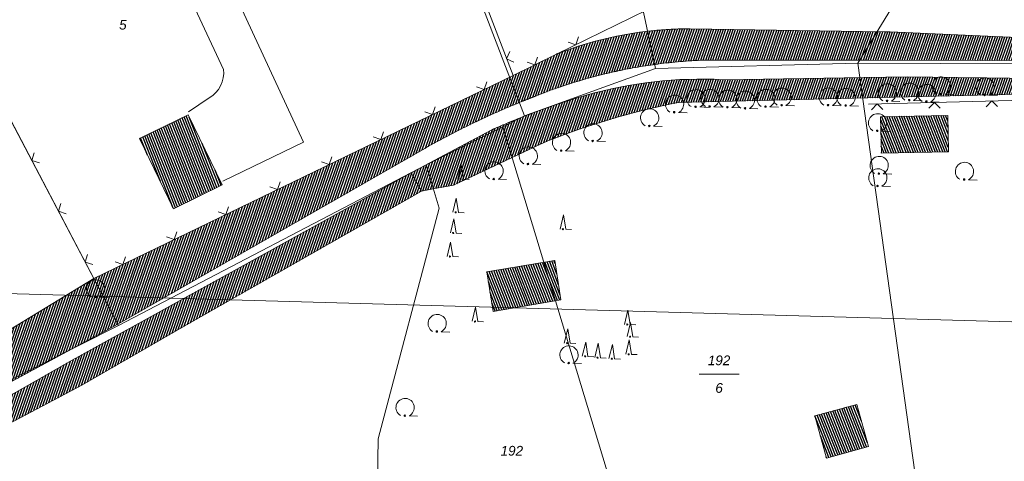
# Model space of a CAD drawing. Header units: metres. Extents: x 345144 to 348639, y 5629211 to 5635235.
# Tile 553 of 656: x 345750 to 345836, y 5631733 to 5631772. Entities that reach past the tile are written whole.
import ezdxf
from ezdxf.enums import TextEntityAlignment as Align

# ---------------------------------------------------------------- set-up
doc = ezdxf.new("R2010")
doc.units = ezdxf.units.M
doc.header["$MEASUREMENT"] = 0
for name, color, linetype in [('028 Geländeform', 7, 'Continuous'), ('081-083 Topographie', 7, 'Continuous'), ('AX Flurstück', 7, 'Continuous'), ('AX Gebäude', 7, 'Continuous'), ('Blatt', 7, 'Continuous'), ('Definitionslinie', 7, 'Continuous'), ('Präsentationsobjekt -Text (punktförmig)', 7, 'Continuous')]:
    doc.layers.add(name, color=color, linetype=linetype)
doc.styles.add('ARIALIT', font='ariali.ttf', dxfattribs={"height": 1})
pattern_1 = [(250.9552151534, (0, 0), (0.1890527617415, -0.065261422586), [])]
pattern_2 = [(111.5294117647, (0, 0), (-0.186045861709, -0.07339575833), [])]

# ---------------------------------------------------------------- blocks, each defined once
blk = doc.blocks.new('alk_7200_nrwx2')
at = {"true_color": 0x2e2e2e}
h = blk.add_hatch(color=250, dxfattribs=at)
edge = h.paths.add_edge_path(flags=0)
edge.add_arc((-0.020544, -0.388118), 0.055525, 180, 360, ccw=False)
edge.add_arc((-0.020544, -0.388118), 0.055525, 0, 180, ccw=False)
at = {"color": 250, "lineweight": 5, "true_color": 0x2e2e2e, "flags": 128}
blk.add_lwpolyline([(-0.298168, -0.388118), (-0.020544, 1), (0.257079, -0.388118), (0.812326, -0.388118)], dxfattribs=at)
blk.add_lwpolyline([(-0.298168, -0.388118), (-0.020544, 1), (0.257079, -0.388118), (0.812326, -0.388118)], dxfattribs=at)
at = {"color": 250, "lineweight": 5, "true_color": 0x2e2e2e}
for start, end in [(0, 180), (180, 0)]:
    blk.add_arc((-0.020544, -0.388118), 0.055525, start, end, dxfattribs=at)
blk = doc.blocks.new('alk_7100_nrwx2')
at = {"true_color": 0x2e2e2e}
h = blk.add_hatch(color=250, dxfattribs=at)
edge = h.paths.add_edge_path(flags=0)
edge.add_arc((0.024073, -0.597267), 0.057254, 180, 360, ccw=False)
edge.add_arc((0.024073, -0.597267), 0.057255, 0, 180, ccw=False)
at = {"color": 250, "lineweight": 5, "true_color": 0x2e2e2e, "flags": 128}
blk.add_lwpolyline([(0.349382, -0.597267), (1, -0.597267)], dxfattribs=at)
at = {"color": 250, "lineweight": 5, "true_color": 0x2e2e2e}
for centre, radius, start, end in [((0.024073, 0.012362), 0.690995, -61.91481688, -118.08518312), ((0.024073, -0.597267), 0.057255, 0, 180), ((0.024073, -0.597267), 0.057254, 180, 0)]:
    blk.add_arc(centre, radius, start, end, dxfattribs=at)

msp = doc.modelspace()

# ---------------------------------------------------------------- hatches: boundary and pattern name
at = {"layer": '028 Geländeform', "true_color": 0xb27500}
h = msp.add_hatch(dxfattribs=at)
h.set_pattern_fill('_USER', color=44, scale=0.2, angle=250.95521515, style=0, pattern_type=0)
h.set_pattern_definition(pattern_1)
h.paths.add_polyline_path([(345808.622, 5631771.043), (345825.571, 5631770.787), (345825.571, 5631770.787), (345826.054, 5631770.78), (345826.054, 5631770.78), (345844.402, 5631769.965), (345844.402, 5631769.965), (345845.224, 5631769.387), (345845.224, 5631769.387), (345845.352, 5631768.28), (345845.352, 5631768.28), (345824.087, 5631768.305), (345824.087, 5631768.305), (345810.022, 5631768.322), (345810.022, 5631768.322), (345810.006875, 5631768.3215), (345809.99175, 5631768.320984), (345809.976625, 5631768.320469), (345809.9615, 5631768.319938), (345809.946375, 5631768.319406), (345809.93125, 5631768.318859), (345809.916125, 5631768.318313), (345809.901, 5631768.31775), (345809.885875, 5631768.317188), (345809.87075, 5631768.316609), (345809.855625, 5631768.316031), (345809.8405, 5631768.315438), (345809.825375, 5631768.314844), (345809.81025, 5631768.314234), (345809.795125, 5631768.313625), (345809.78, 5631768.313), (345809.78, 5631768.313), (345809.77925, 5631768.312875), (345809.7785, 5631768.312766), (345809.77775, 5631768.312656), (345809.777, 5631768.312563), (345809.77625, 5631768.312469), (345809.7755, 5631768.312391), (345809.77475, 5631768.312313), (345809.774, 5631768.31225), (345809.77325, 5631768.312187), (345809.7725, 5631768.312141), (345809.77175, 5631768.312094), (345809.771, 5631768.312063), (345809.77025, 5631768.312031), (345809.7695, 5631768.312016), (345809.76875, 5631768.312), (345809.768, 5631768.312), (345809.768, 5631768.312), (345809.51875, 5631768.301625), (345809.270063, 5631768.288547), (345809.021375, 5631768.275469), (345808.77325, 5631768.259688), (345808.525125, 5631768.243906), (345808.277563, 5631768.225422), (345808.03, 5631768.206938), (345807.783, 5631768.18575), (345807.536, 5631768.164563), (345807.289563, 5631768.140672), (345807.043125, 5631768.116781), (345806.79725, 5631768.090188), (345806.551375, 5631768.063594), (345806.306063, 5631768.034297), (345806.06075, 5631768.005), (345805.816, 5631767.973), (345805.816, 5631767.973), (345805.597625, 5631767.944375), (345805.379687, 5631767.913594), (345805.16175, 5631767.882813), (345804.94425, 5631767.849875), (345804.72675, 5631767.816938), (345804.509688, 5631767.781844), (345804.292625, 5631767.74675), (345804.076, 5631767.7095), (345803.859375, 5631767.67225), (345803.643188, 5631767.632844), (345803.427, 5631767.593438), (345803.21125, 5631767.551875), (345802.9955, 5631767.510312), (345802.780188, 5631767.466594), (345802.564875, 5631767.422875), (345802.35, 5631767.377), (345802.35, 5631767.377), (345802.332375, 5631767.37325), (345802.314734, 5631767.369469), (345802.297094, 5631767.365688), (345802.279438, 5631767.361875), (345802.261781, 5631767.358063), (345802.244109, 5631767.354219), (345802.226438, 5631767.350375), (345802.20875, 5631767.3465), (345802.191063, 5631767.342625), (345802.173359, 5631767.338719), (345802.155656, 5631767.334813), (345802.137938, 5631767.330875), (345802.120219, 5631767.326938), (345802.102484, 5631767.322969), (345802.08475, 5631767.319), (345802.067, 5631767.315), (345802.067, 5631767.315), (345801.623, 5631767.217), (345801.180969, 5631767.109734), (345800.738938, 5631767.002469), (345800.298875, 5631766.885938), (345799.858812, 5631766.769406), (345799.420719, 5631766.643609), (345798.982625, 5631766.517813), (345798.5465, 5631766.38275), (345798.110375, 5631766.247688), (345797.676219, 5631766.103359), (345797.242063, 5631765.959031), (345796.809875, 5631765.805438), (345796.377688, 5631765.651844), (345795.947469, 5631765.488984), (345795.51725, 5631765.326125), (345795.089, 5631765.154), (345795.089, 5631765.154), (345795.08, 5631765.1505), (345795.071, 5631765.147), (345795.062, 5631765.1435), (345795.053, 5631765.14), (345795.044, 5631765.1365), (345795.035, 5631765.133), (345795.026, 5631765.1295), (345795.017, 5631765.126), (345795.008, 5631765.1225), (345794.999, 5631765.119), (345794.99, 5631765.1155), (345794.981, 5631765.112), (345794.972, 5631765.1085), (345794.963, 5631765.105), (345794.954, 5631765.1015), (345794.945, 5631765.098), (345794.945, 5631765.098), (345794.934625, 5631765.094), (345794.92425, 5631765.09), (345794.913875, 5631765.086), (345794.9035, 5631765.082), (345794.893125, 5631765.078), (345794.88275, 5631765.074), (345794.872375, 5631765.07), (345794.862, 5631765.066), (345794.851625, 5631765.062), (345794.84125, 5631765.058), (345794.830875, 5631765.054), (345794.8205, 5631765.05), (345794.810125, 5631765.046), (345794.79975, 5631765.042), (345794.789375, 5631765.038), (345794.779, 5631765.034), (345794.779, 5631765.034), (345794.732375, 5631765.01575), (345794.685781, 5631764.997453), (345794.639188, 5631764.979156), (345794.592625, 5631764.960813), (345794.546063, 5631764.942469), (345794.499531, 5631764.924078), (345794.453, 5631764.905688), (345794.4065, 5631764.88725), (345794.36, 5631764.868813), (345794.313531, 5631764.850328), (345794.267063, 5631764.831844), (345794.220625, 5631764.813313), (345794.174188, 5631764.794781), (345794.127781, 5631764.776203), (345794.081375, 5631764.757625), (345794.035, 5631764.739), (345794.035, 5631764.739), (345793.784125, 5631764.63775), (345793.534109, 5631764.534688), (345793.284094, 5631764.431625), (345793.034938, 5631764.32675), (345792.785781, 5631764.221875), (345792.537484, 5631764.115188), (345792.289188, 5631764.0085), (345792.04175, 5631763.9), (345791.794313, 5631763.7915), (345791.547734, 5631763.681188), (345791.301156, 5631763.570875), (345791.055438, 5631763.45875), (345790.809719, 5631763.346625), (345790.564859, 5631763.232688), (345790.32, 5631763.11875), (345790.076, 5631763.003), (345790.076, 5631763.003), (345790.065375, 5631762.997875), (345790.05475, 5631762.992766), (345790.044125, 5631762.987656), (345790.0335, 5631762.982563), (345790.022875, 5631762.977469), (345790.01225, 5631762.972391), (345790.001625, 5631762.967313), (345789.991, 5631762.96225), (345789.980375, 5631762.957188), (345789.96975, 5631762.952141), (345789.959125, 5631762.947094), (345789.9485, 5631762.942063), (345789.937875, 5631762.937031), (345789.92725, 5631762.932016), (345789.916625, 5631762.927), (345789.906, 5631762.922), (345789.906, 5631762.922), (345789.625375, 5631762.787875), (345789.345906, 5631762.651313), (345789.066438, 5631762.51475), (345788.788125, 5631762.37575), (345788.509813, 5631762.23675), (345788.232656, 5631762.095313), (345787.9555, 5631761.953875), (345787.6795, 5631761.81), (345787.4035, 5631761.666125), (345787.128656, 5631761.519813), (345786.853813, 5631761.3735), (345786.580125, 5631761.22475), (345786.306438, 5631761.076), (345786.033906, 5631760.924812), (345785.761375, 5631760.773625), (345785.49, 5631760.62), (345785.49, 5631760.62), (345758.72, 5631745.307), (345758.72, 5631745.307), (345756.631, 5631749.275), (345756.631, 5631749.275), (345793.184, 5631766.96), (345793.184, 5631766.96), (345796.978, 5631768.84), (345796.978, 5631768.84), (345796.983875, 5631768.842375), (345796.98975, 5631768.844734), (345796.995625, 5631768.847094), (345797.0015, 5631768.849438), (345797.007375, 5631768.851781), (345797.01325, 5631768.854109), (345797.019125, 5631768.856438), (345797.025, 5631768.85875), (345797.030875, 5631768.861063), (345797.03675, 5631768.863359), (345797.042625, 5631768.865656), (345797.0485, 5631768.867938), (345797.054375, 5631768.870219), (345797.06025, 5631768.872484), (345797.066125, 5631768.87475), (345797.072, 5631768.877), (345797.072, 5631768.877), (345797.077625, 5631768.879125), (345797.083297, 5631768.881266), (345797.088969, 5631768.883406), (345797.094688, 5631768.885563), (345797.100406, 5631768.887719), (345797.106172, 5631768.889891), (345797.111937, 5631768.892063), (345797.11775, 5631768.89425), (345797.123563, 5631768.896438), (345797.129422, 5631768.898641), (345797.135281, 5631768.900844), (345797.141188, 5631768.903063), (345797.147094, 5631768.905281), (345797.153047, 5631768.907516), (345797.159, 5631768.90975), (345797.165, 5631768.912), (345797.165, 5631768.912), (345797.17425, 5631768.9155), (345797.1835, 5631768.919), (345797.19275, 5631768.9225), (345797.202, 5631768.926), (345797.21125, 5631768.9295), (345797.2205, 5631768.933), (345797.22975, 5631768.9365), (345797.239, 5631768.94), (345797.24825, 5631768.9435), (345797.2575, 5631768.947), (345797.26675, 5631768.9505), (345797.276, 5631768.954), (345797.28525, 5631768.9575), (345797.2945, 5631768.961), (345797.30375, 5631768.9645), (345797.313, 5631768.968), (345797.313, 5631768.968), (345797.3145, 5631768.968625), (345797.316016, 5631768.96925), (345797.317531, 5631768.969875), (345797.319063, 5631768.9705), (345797.320594, 5631768.971125), (345797.322141, 5631768.97175), (345797.323688, 5631768.972375), (345797.32525, 5631768.973), (345797.326813, 5631768.973625), (345797.328391, 5631768.97425), (345797.329969, 5631768.974875), (345797.331563, 5631768.9755), (345797.333156, 5631768.976125), (345797.334766, 5631768.97675), (345797.336375, 5631768.977375), (345797.338, 5631768.978), (345797.338, 5631768.978), (345797.817875, 5631769.159125), (345798.30075, 5631769.324359), (345798.783625, 5631769.489594), (345799.2695, 5631769.638938), (345799.755375, 5631769.788281), (345800.24425, 5631769.921734), (345800.733125, 5631770.055188), (345801.225, 5631770.17275), (345801.716875, 5631770.290313), (345802.21175, 5631770.391984), (345802.706625, 5631770.493656), (345803.2045, 5631770.579438), (345803.702375, 5631770.665219), (345804.20325, 5631770.735109), (345804.704125, 5631770.805), (345805.208, 5631770.859), (345805.208, 5631770.859), (345805.21475, 5631770.85975), (345805.2215, 5631770.860484), (345805.22825, 5631770.861219), (345805.235, 5631770.861938), (345805.24175, 5631770.862656), (345805.2485, 5631770.863359), (345805.25525, 5631770.864062), (345805.262, 5631770.86475), (345805.26875, 5631770.865438), (345805.2755, 5631770.866109), (345805.28225, 5631770.866781), (345805.289, 5631770.867438), (345805.29575, 5631770.868094), (345805.3025, 5631770.868734), (345805.30925, 5631770.869375), (345805.316, 5631770.87), (345805.316, 5631770.87), (345805.520875, 5631770.89125), (345805.726187, 5631770.909891), (345805.9315, 5631770.928531), (345806.13725, 5631770.944563), (345806.343, 5631770.960594), (345806.549188, 5631770.974016), (345806.755375, 5631770.987438), (345806.962, 5631770.99825), (345807.168625, 5631771.009063), (345807.375688, 5631771.017266), (345807.58275, 5631771.025469), (345807.79025, 5631771.031063), (345807.99775, 5631771.036656), (345808.205688, 5631771.039641), (345808.413625, 5631771.042625)], flags=0)
h = msp.add_hatch(dxfattribs=at)
h.set_pattern_fill('_USER', color=44, scale=0.2, angle=250.95521515, style=0, pattern_type=0)
h.set_pattern_definition(pattern_1)
h.paths.add_polyline_path([(345845.84, 5631765.547), (345845.589, 5631765.541), (345845.589, 5631765.541), (345824.084, 5631765.02), (345824.084, 5631765.02), (345807.602, 5631764.621), (345807.602, 5631764.621), (345806.832125, 5631764.468625), (345806.067641, 5631764.298297), (345805.303156, 5631764.127969), (345804.544063, 5631763.939688), (345803.784969, 5631763.751406), (345803.031266, 5631763.545172), (345802.277563, 5631763.338938), (345801.52925, 5631763.11475), (345800.780938, 5631762.890563), (345800.038016, 5631762.648422), (345799.295094, 5631762.406281), (345798.557563, 5631762.146188), (345797.820031, 5631761.886094), (345797.087891, 5631761.608047), (345796.35575, 5631761.33), (345795.629, 5631761.034), (345795.629, 5631761.034), (345788.009, 5631757.415), (345788.009, 5631757.415), (345786.519, 5631757.146), (345786.519, 5631757.146), (345785.2, 5631756.908), (345785.2, 5631756.908), (345784.303, 5631758.485), (345784.303, 5631758.485), (345785.882, 5631759.328), (345785.882, 5631759.328), (345791.34, 5631762.241), (345791.34, 5631762.241), (345791.353875, 5631762.24725), (345791.367766, 5631762.253484), (345791.381656, 5631762.259719), (345791.395563, 5631762.265938), (345791.409469, 5631762.272156), (345791.423391, 5631762.278359), (345791.437312, 5631762.284563), (345791.45125, 5631762.29075), (345791.465188, 5631762.296938), (345791.479141, 5631762.303109), (345791.493094, 5631762.309281), (345791.507063, 5631762.315438), (345791.521031, 5631762.321594), (345791.535016, 5631762.327734), (345791.549, 5631762.333875), (345791.563, 5631762.34), (345791.563, 5631762.34), (345791.56475, 5631762.340875), (345791.5665, 5631762.341734), (345791.56825, 5631762.342594), (345791.57, 5631762.343437), (345791.57175, 5631762.344281), (345791.5735, 5631762.345109), (345791.57525, 5631762.345938), (345791.577, 5631762.34675), (345791.57875, 5631762.347562), (345791.5805, 5631762.348359), (345791.58225, 5631762.349156), (345791.584, 5631762.349938), (345791.58575, 5631762.350719), (345791.5875, 5631762.351484), (345791.58925, 5631762.35225), (345791.591, 5631762.353), (345791.591, 5631762.353), (345791.7705, 5631762.4325), (345791.950422, 5631762.510844), (345792.130344, 5631762.589188), (345792.310688, 5631762.666375), (345792.491031, 5631762.743563), (345792.671797, 5631762.819594), (345792.852563, 5631762.895625), (345793.03375, 5631762.9705), (345793.214937, 5631763.045375), (345793.396547, 5631763.119094), (345793.578156, 5631763.192813), (345793.760188, 5631763.265375), (345793.942219, 5631763.337937), (345794.124672, 5631763.409344), (345794.307125, 5631763.48075), (345794.49, 5631763.551), (345794.49, 5631763.551), (345794.499375, 5631763.554625), (345794.508734, 5631763.558234), (345794.518094, 5631763.561844), (345794.527437, 5631763.565438), (345794.536781, 5631763.569031), (345794.546109, 5631763.572609), (345794.555438, 5631763.576188), (345794.56475, 5631763.57975), (345794.574063, 5631763.583313), (345794.583359, 5631763.586859), (345794.592656, 5631763.590406), (345794.601938, 5631763.593938), (345794.611219, 5631763.597469), (345794.620484, 5631763.600984), (345794.62975, 5631763.6045), (345794.639, 5631763.608), (345794.639, 5631763.608), (345794.646625, 5631763.610875), (345794.654234, 5631763.61375), (345794.661844, 5631763.616625), (345794.669438, 5631763.6195), (345794.677031, 5631763.622375), (345794.684609, 5631763.62525), (345794.692188, 5631763.628125), (345794.69975, 5631763.631), (345794.707313, 5631763.633875), (345794.714859, 5631763.63675), (345794.722406, 5631763.639625), (345794.729938, 5631763.6425), (345794.737469, 5631763.645375), (345794.744984, 5631763.64825), (345794.7525, 5631763.651125), (345794.76, 5631763.654), (345794.76, 5631763.654), (345795.056125, 5631763.766375), (345795.353344, 5631763.875734), (345795.650563, 5631763.985094), (345795.948875, 5631764.091438), (345796.247188, 5631764.197781), (345796.546594, 5631764.301109), (345796.846, 5631764.404438), (345797.1465, 5631764.50475), (345797.447, 5631764.605063), (345797.748594, 5631764.702359), (345798.050188, 5631764.799656), (345798.352875, 5631764.893938), (345798.655563, 5631764.988219), (345798.959344, 5631765.079484), (345799.263125, 5631765.17075), (345799.568, 5631765.259), (345799.568, 5631765.259), (345800.29975, 5631765.464875), (345801.034922, 5631765.640328), (345801.770094, 5631765.815781), (345802.508688, 5631765.960813), (345803.247281, 5631766.105844), (345803.989297, 5631766.220453), (345804.731313, 5631766.335063), (345805.47675, 5631766.41925), (345806.222188, 5631766.503438), (345806.971047, 5631766.557203), (345807.719906, 5631766.610969), (345808.472188, 5631766.634313), (345809.224469, 5631766.657656), (345809.980172, 5631766.650578), (345810.735875, 5631766.6435), (345811.495, 5631766.606), (345811.495, 5631766.606), (345823.81, 5631766.793), (345823.81, 5631766.793), (345827.548, 5631766.85), (345827.548, 5631766.85), (345845.402, 5631766.618), (345845.402, 5631766.618), (345845.627, 5631766.615), (345845.627, 5631766.615)], flags=0)
h = msp.add_hatch(dxfattribs=at)
h.set_pattern_fill('_USER', color=44, scale=0.2, angle=250.95521515, style=0, pattern_type=0)
h.set_pattern_definition(pattern_1)
h.paths.add_polyline_path([(345784.303, 5631758.485), (345785.2, 5631756.908), (345785.2, 5631756.908), (345764.509, 5631745.124), (345764.509, 5631745.124), (345755.583, 5631740.008), (345755.583, 5631740.008), (345742.158, 5631732.903), (345742.158, 5631732.903), (345735.319, 5631729.283), (345735.319, 5631729.283), (345721.448, 5631722.541), (345721.448, 5631722.541), (345703.971, 5631716.783), (345703.971, 5631716.783), (345700.746, 5631715.577), (345700.746, 5631715.577), (345670.275, 5631704.182), (345670.275, 5631704.182), (345641.667, 5631693.494), (345641.667, 5631693.494), (345640.708, 5631693.609), (345640.708, 5631693.609), (345637.401, 5631694.004), (345637.401, 5631694.004), (345637.06, 5631695.013), (345637.06, 5631695.013), (345636.926, 5631695.411), (345636.926, 5631695.411), (345639.581, 5631695.98), (345639.581, 5631695.98), (345652.679, 5631700.815), (345652.679, 5631700.815), (345676.04, 5631708.156), (345676.04, 5631708.156), (345698.768, 5631716.305), (345698.768, 5631716.305), (345700.148, 5631716.854), (345700.148, 5631716.854), (345734.035, 5631730.329), (345734.035, 5631730.329), (345741.716, 5631734.724), (345741.716, 5631734.724), (345754.5, 5631742.039), (345754.5, 5631742.039)], flags=0)
h = msp.add_hatch(dxfattribs=at)
h.set_pattern_fill('_USER', color=44, scale=0.2, angle=250.95521515, style=0, pattern_type=0)
h.set_pattern_definition(pattern_1)
h.paths.add_polyline_path([(345756.631, 5631749.275), (345758.72, 5631745.307), (345758.72, 5631745.307), (345741.411, 5631735.977), (345741.411, 5631735.977), (345733.399, 5631731.658), (345733.399, 5631731.658), (345726.561, 5631729.057), (345726.561, 5631729.057), (345704.452, 5631720.643), (345704.452, 5631720.643), (345704.638, 5631721.312), (345704.638, 5631721.312), (345705.291, 5631723.24), (345705.291, 5631723.24), (345716.163, 5631727.22), (345716.163, 5631727.22), (345729.457, 5631733.361), (345729.457, 5631733.361), (345739.403, 5631737.955), (345739.403, 5631737.955), (345743.846, 5631741.056), (345743.846, 5631741.056), (345748.686, 5631744.433), (345748.686, 5631744.433)], flags=0)
at = {"layer": 'AX Gebäude', "true_color": 0x4f4f4f}
h = msp.add_hatch(dxfattribs=at)
h.set_pattern_fill('_USER', color=251, scale=0.2, angle=111.52941176, style=0, pattern_type=0)
h.set_pattern_definition(pattern_2)
h.paths.add_polyline_path([(345760.609, 5631761.482), (345764.853, 5631763.55), (345767.834, 5631757.434), (345763.59, 5631755.366)], flags=0)
h = msp.add_hatch(dxfattribs=at)
h.set_pattern_fill('_USER', color=251, scale=0.2, angle=111.52941176, style=0, pattern_type=0)
h.set_pattern_definition(pattern_2)
h.paths.add_polyline_path([(345825.236, 5631763.384), (345831.081, 5631763.501), (345831.144, 5631760.324), (345825.299, 5631760.207)], flags=0)
h = msp.add_hatch(dxfattribs=at)
h.set_pattern_fill('_USER', color=251, scale=0.2, angle=111.52941176, style=0, pattern_type=0)
h.set_pattern_definition(pattern_2)
h.paths.add_polyline_path([(345790.9, 5631749.867), (345796.822, 5631750.862), (345797.365, 5631747.426), (345791.452, 5631746.417)], flags=0)
h = msp.add_hatch(dxfattribs=at)
h.set_pattern_fill('_USER', color=251, scale=0.2, angle=111.52941176, style=0, pattern_type=0)
h.set_pattern_definition(pattern_2)
h.paths.add_polyline_path([(345819.502, 5631737.314), (345823.151, 5631738.322), (345824.177, 5631734.664), (345820.516, 5631733.646)], flags=0)

# ---------------------------------------------------------------- linework, layer by layer
at = {"layer": '081-083 Topographie', "color": 7, "linetype": 'Continuous', "lineweight": 5, "flags": 128}
for points in [[(345779.056, 5631803.831), (345779.543, 5631802.576), (345779.543, 5631802.576), (345793.184, 5631766.96)], [(345767.733, 5631799.098), (345762.254, 5631796.87), (345762.254, 5631796.87), (345765.305, 5631789.242), (345765.305, 5631789.242), (345762.499, 5631787.945), (345762.499, 5631787.945), (345774.922, 5631761.164), (345774.922, 5631761.164), (345767.879, 5631757.772)], [(345767.954, 5631767.51), (345753.664, 5631798.032)], [(345741.18, 5631778.722), (345756.631, 5631749.275), (345756.631, 5631749.275), (345793.184, 5631766.96)], [(345793.184, 5631766.96), (345796.978, 5631768.84), (345796.978, 5631768.84), (345804.827, 5631772.67)], [(345764.9, 5631763.811), (345766.693, 5631765.013)], [(345824.168, 5631764.475), (345845.677, 5631765.037), (345845.677, 5631765.037), (345846.033, 5631762.988), (345846.033, 5631762.988), (345851.089646, 5631735.495347)]]:
    msp.add_lwpolyline(points, dxfattribs=at)
at = {"layer": '081-083 Topographie', "color": 7, "linetype": 'Continuous', "lineweight": 5}
msp.add_arc((345765.38, 5631767.243), 2.587831, -59.51088119, 5.92208888, dxfattribs=at)
at = {"layer": 'AX Flurstück', "color": 8, "linetype": 'Continuous', "lineweight": 13, "true_color": 0x808080, "flags": 128}
for points in [[(345855.46, 5631725.613), (345853.052, 5631725.292), (345851.905, 5631735.69), (345851.049, 5631735.486), (345845.85, 5631763.051), (345844.931, 5631767.965), (345823.241, 5631768.054), (345826.508, 5631773.364), (345808.39, 5631822.147), (345820.733, 5631829.65), (345826.41, 5631833.099), (345827.047, 5631832.993), (345836.877, 5631803.088), (345846.81, 5631773.124), (345848.117, 5631768.009), (345848.731, 5631763.312), (345855.46, 5631725.613)], [(345808.39, 5631822.147), (345826.508, 5631773.364), (345823.241, 5631768.054), (345805.602, 5631767.575), (345804.472, 5631772.908), (345789.261, 5631812.847), (345805.108, 5631820.154), (345808.39, 5631822.147)], [(345789.261, 5631812.847), (345804.472, 5631772.908), (345805.602, 5631767.575), (345794.192, 5631763.449), (345792.535, 5631767.759), (345779.279, 5631802.32), (345777.351, 5631807.349), (345789.261, 5631812.847)], [(345779.279, 5631802.32), (345792.535, 5631767.759), (345794.192, 5631763.449), (345792.29, 5631762.508), (345785.605, 5631759.202), (345758.787, 5631745.179), (345756.687, 5631749.166), (345734.919, 5631790.559), (345707.771, 5631778.766), (345690.846, 5631771.233), (345682.391, 5631762.475), (345667.86, 5631747.127), (345661.847, 5631742.248), (345630.296, 5631715.374), (345628.23, 5631721.169), (345662.268, 5631747.305), (345687.039, 5631774.493), (345732.806, 5631796.02), (345744.113, 5631799.98), (345748.282, 5631803.757), (345756.462, 5631799.062), (345776.681, 5631807.042), (345777.351, 5631807.349), (345779.279, 5631802.32)], [(345741.308, 5631736.404), (345730.547, 5631731.081), (345707.771, 5631778.766), (345734.919, 5631790.559), (345756.687, 5631749.166), (345758.787, 5631745.179), (345741.308, 5631736.404)], [(345828.526, 5631730.109), (345803.896, 5631724.229), (345792.29, 5631762.508), (345794.192, 5631763.449), (345805.602, 5631767.575), (345823.241, 5631768.054), (345824.002, 5631762.607), (345828.526, 5631730.109)], [(345851.049, 5631735.486), (345828.526, 5631730.109), (345824.002, 5631762.607), (345823.241, 5631768.054), (345844.931, 5631767.965), (345845.85, 5631763.051), (345851.049, 5631735.486)], [(345803.896, 5631724.229), (345781.179, 5631718.805), (345781.437, 5631735.327), (345786.753, 5631755.405), (345785.605, 5631759.202), (345792.29, 5631762.508), (345803.896, 5631724.229)], [(345765.089, 5631714.964), (345747.222, 5631712.089), (345742.377, 5631732.008), (345741.308, 5631736.404), (345758.787, 5631745.179), (345785.605, 5631759.202), (345786.753, 5631755.405), (345781.437, 5631735.327), (345781.179, 5631718.805), (345765.089, 5631714.964)]]:
    msp.add_lwpolyline(points, dxfattribs=at)
at = {"layer": 'AX Gebäude', "color": 7, "linetype": 'Continuous', "lineweight": 5, "flags": 128}
for points in [[(345760.609, 5631761.482), (345764.853, 5631763.55), (345767.834, 5631757.434), (345763.59, 5631755.366), (345760.609, 5631761.482)], [(345825.236, 5631763.384), (345831.081, 5631763.501), (345831.144, 5631760.324), (345825.299, 5631760.207), (345825.236, 5631763.384)], [(345790.9, 5631749.867), (345796.822, 5631750.862), (345797.365, 5631747.426), (345791.452, 5631746.417), (345790.9, 5631749.867)], [(345819.502, 5631737.314), (345823.151, 5631738.322), (345824.177, 5631734.664), (345820.516, 5631733.646), (345819.502, 5631737.314)]]:
    msp.add_lwpolyline(points, dxfattribs=at)
at = {"layer": 'Blatt', "color": 205, "linetype": 'Continuous', "lineweight": 5, "true_color": 0x873099, "flags": 128}
for points in [[(345436.232, 5631808.211), (345398.764, 5631828.016), (345403.826, 5632007.768), (345447.369, 5632006.542), (345449.563, 5632004.389), (345466.48, 5631986.997), (345614.426, 5631884.472), (345729.52, 5631840.819), (345788.819, 5631839.338), (345836.096, 5631831.491), (345899.544, 5631850.195), (345896.548, 5631743.817), (345518.715, 5631754.457), (345516.682, 5631756.851), (345436.232, 5631808.211)], [(345584.104, 5631677.451), (345518.715, 5631754.457), (345896.548, 5631743.817), (345892.72, 5631607.92), (345882.862, 5631617.924), (345874.634, 5631642.43), (345860.336, 5631698.053), (345854.261, 5631714.326), (345851.905, 5631735.69), (345765.089, 5631714.964), (345693.262, 5631703.408), (345637.915, 5631692.181), (345631.641, 5631697.426), (345584.104, 5631677.451)]]:
    msp.add_lwpolyline(points, dxfattribs=at)
at = {"layer": 'Definitionslinie', "color": 7, "linetype": 'Continuous', "lineweight": 5, "flags": 128}
for points in [[(345779.543, 5631802.576), (345793.184, 5631766.96)], [(345753.664, 5631798.032), (345767.954, 5631767.51)], [(345762.499, 5631787.945), (345774.922, 5631761.164)], [(345741.18, 5631778.722), (345756.631, 5631749.275)], [(345796.978, 5631768.84), (345804.827, 5631772.67)], [(345797.987, 5631769.889), (345798.656, 5631769.659), (345798.886, 5631770.327)], [(345797.987, 5631769.889), (345798.656, 5631769.659), (345798.886, 5631770.327)], [(345792.911, 5631769.071), (345792.623, 5631768.426), (345793.268, 5631768.138)], [(345792.911, 5631769.071), (345792.623, 5631768.426), (345793.268, 5631768.138)], [(345793.184, 5631766.96), (345796.978, 5631768.84)], [(345794.411, 5631768.126), (345795.081, 5631767.9), (345795.307, 5631768.57)], [(345794.411, 5631768.126), (345795.081, 5631767.9), (345795.307, 5631768.57)], [(345756.631, 5631749.275), (345793.184, 5631766.96)], [(345789.993, 5631765.971), (345790.661, 5631765.739), (345790.893, 5631766.407)], [(345789.993, 5631765.971), (345790.661, 5631765.739), (345790.893, 5631766.407)], [(345764.9, 5631763.811), (345766.693, 5631765.013)], [(345824.168, 5631764.475), (345845.677, 5631765.037)], [(345825.439, 5631764.008), (345824.926, 5631764.495), (345824.439, 5631763.982)], [(345825.439, 5631764.008), (345824.926, 5631764.495), (345824.439, 5631763.982)], [(345830.437, 5631764.139), (345829.924, 5631764.625), (345829.437, 5631764.113)], [(345830.437, 5631764.139), (345829.924, 5631764.625), (345829.437, 5631764.113)], [(345835.435, 5631764.269), (345834.923, 5631764.756), (345834.436, 5631764.243)], [(345835.435, 5631764.269), (345834.923, 5631764.756), (345834.436, 5631764.243)], [(345785.492, 5631763.794), (345786.16, 5631763.562), (345786.392, 5631764.229)], [(345785.492, 5631763.794), (345786.16, 5631763.562), (345786.392, 5631764.229)], [(345780.991, 5631761.616), (345781.659, 5631761.384), (345781.891, 5631762.052)], [(345780.991, 5631761.616), (345781.659, 5631761.384), (345781.891, 5631762.052)], [(345767.879, 5631757.772), (345774.922, 5631761.164)], [(345751.439, 5631760.246), (345751.229, 5631759.571), (345751.904, 5631759.361)], [(345751.439, 5631760.246), (345751.229, 5631759.571), (345751.904, 5631759.361)], [(345776.49, 5631759.439), (345777.158, 5631759.206), (345777.39, 5631759.874)], [(345776.49, 5631759.439), (345777.158, 5631759.206), (345777.39, 5631759.874)], [(345771.989, 5631757.261), (345772.657, 5631757.029), (345772.889, 5631757.697)], [(345771.989, 5631757.261), (345772.657, 5631757.029), (345772.889, 5631757.697)], [(345753.762, 5631755.819), (345753.552, 5631755.143), (345754.227, 5631754.933)], [(345753.762, 5631755.819), (345753.552, 5631755.143), (345754.227, 5631754.933)], [(345767.488, 5631755.083), (345768.156, 5631754.851), (345768.389, 5631755.519)], [(345767.488, 5631755.083), (345768.156, 5631754.851), (345768.389, 5631755.519)], [(345762.987, 5631752.906), (345763.655, 5631752.673), (345763.888, 5631753.341)], [(345762.987, 5631752.906), (345763.655, 5631752.673), (345763.888, 5631753.341)], [(345756.085, 5631751.391), (345755.875, 5631750.716), (345756.55, 5631750.506)], [(345756.085, 5631751.391), (345755.875, 5631750.716), (345756.55, 5631750.506)], [(345758.487, 5631750.728), (345759.154, 5631750.496), (345759.387, 5631751.164)], [(345758.487, 5631750.728), (345759.154, 5631750.496), (345759.387, 5631751.164)]]:
    msp.add_lwpolyline(points, dxfattribs=at)
at = {"layer": 'Definitionslinie', "color": 44, "linetype": 'Continuous', "lineweight": 5, "true_color": 0xb27500, "flags": 128}
for points in [[(345796.978, 5631768.84), (345796.983875, 5631768.842375), (345796.98975, 5631768.844734), (345796.995625, 5631768.847094), (345797.0015, 5631768.849438), (345797.007375, 5631768.851781), (345797.01325, 5631768.854109), (345797.019125, 5631768.856438), (345797.025, 5631768.85875), (345797.030875, 5631768.861063), (345797.03675, 5631768.863359), (345797.042625, 5631768.865656), (345797.0485, 5631768.867938), (345797.054375, 5631768.870219), (345797.06025, 5631768.872484), (345797.066125, 5631768.87475), (345797.072, 5631768.877), (345797.072, 5631768.877), (345797.077625, 5631768.879125), (345797.083297, 5631768.881266), (345797.088969, 5631768.883406), (345797.094688, 5631768.885563), (345797.100406, 5631768.887719), (345797.106172, 5631768.889891), (345797.111937, 5631768.892063), (345797.11775, 5631768.89425), (345797.123563, 5631768.896438), (345797.129422, 5631768.898641), (345797.135281, 5631768.900844), (345797.141188, 5631768.903063), (345797.147094, 5631768.905281), (345797.153047, 5631768.907516), (345797.159, 5631768.90975), (345797.165, 5631768.912), (345797.165, 5631768.912), (345797.17425, 5631768.9155), (345797.1835, 5631768.919), (345797.19275, 5631768.9225), (345797.202, 5631768.926), (345797.21125, 5631768.9295), (345797.2205, 5631768.933), (345797.22975, 5631768.9365), (345797.239, 5631768.94), (345797.24825, 5631768.9435), (345797.2575, 5631768.947), (345797.26675, 5631768.9505), (345797.276, 5631768.954), (345797.28525, 5631768.9575), (345797.2945, 5631768.961), (345797.30375, 5631768.9645), (345797.313, 5631768.968), (345797.313, 5631768.968), (345797.3145, 5631768.968625), (345797.316016, 5631768.96925), (345797.317531, 5631768.969875), (345797.319063, 5631768.9705), (345797.320594, 5631768.971125), (345797.322141, 5631768.97175), (345797.323688, 5631768.972375), (345797.32525, 5631768.973), (345797.326813, 5631768.973625), (345797.328391, 5631768.97425), (345797.329969, 5631768.974875), (345797.331563, 5631768.9755), (345797.333156, 5631768.976125), (345797.334766, 5631768.97675), (345797.336375, 5631768.977375), (345797.338, 5631768.978), (345797.338, 5631768.978), (345797.817875, 5631769.159125), (345798.30075, 5631769.324359), (345798.783625, 5631769.489594), (345799.2695, 5631769.638938), (345799.755375, 5631769.788281), (345800.24425, 5631769.921734), (345800.733125, 5631770.055188), (345801.225, 5631770.17275), (345801.716875, 5631770.290313), (345802.21175, 5631770.391984), (345802.706625, 5631770.493656), (345803.2045, 5631770.579438), (345803.702375, 5631770.665219), (345804.20325, 5631770.735109), (345804.704125, 5631770.805), (345805.208, 5631770.859), (345805.208, 5631770.859), (345805.21475, 5631770.85975), (345805.2215, 5631770.860484), (345805.22825, 5631770.861219), (345805.235, 5631770.861938), (345805.24175, 5631770.862656), (345805.2485, 5631770.863359), (345805.25525, 5631770.864062), (345805.262, 5631770.86475), (345805.26875, 5631770.865438), (345805.2755, 5631770.866109), (345805.28225, 5631770.866781), (345805.289, 5631770.867438), (345805.29575, 5631770.868094), (345805.3025, 5631770.868734), (345805.30925, 5631770.869375), (345805.316, 5631770.87), (345805.316, 5631770.87), (345805.520875, 5631770.89125), (345805.726187, 5631770.909891), (345805.9315, 5631770.928531), (345806.13725, 5631770.944563), (345806.343, 5631770.960594), (345806.549188, 5631770.974016), (345806.755375, 5631770.987438), (345806.962, 5631770.99825), (345807.168625, 5631771.009063), (345807.375688, 5631771.017266), (345807.58275, 5631771.025469), (345807.79025, 5631771.031063), (345807.99775, 5631771.036656), (345808.205688, 5631771.039641), (345808.413625, 5631771.042625), (345808.622, 5631771.043)], [(345808.622, 5631771.043), (345825.571, 5631770.787), (345825.571, 5631770.787), (345826.054, 5631770.78)], [(345826.054, 5631770.78), (345844.402, 5631769.965)], [(345793.184, 5631766.96), (345796.978, 5631768.84)], [(345795.089, 5631765.154), (345795.51725, 5631765.326125), (345795.947469, 5631765.488984), (345796.377688, 5631765.651844), (345796.809875, 5631765.805438), (345797.242063, 5631765.959031), (345797.676219, 5631766.103359), (345798.110375, 5631766.247688), (345798.5465, 5631766.38275), (345798.982625, 5631766.517813), (345799.420719, 5631766.643609), (345799.858812, 5631766.769406), (345800.298875, 5631766.885938), (345800.738938, 5631767.002469), (345801.180969, 5631767.109734), (345801.623, 5631767.217), (345802.067, 5631767.315), (345802.067, 5631767.315), (345802.08475, 5631767.319), (345802.102484, 5631767.322969), (345802.120219, 5631767.326938), (345802.137938, 5631767.330875), (345802.155656, 5631767.334813), (345802.173359, 5631767.338719), (345802.191063, 5631767.342625), (345802.20875, 5631767.3465), (345802.226438, 5631767.350375), (345802.244109, 5631767.354219), (345802.261781, 5631767.358063), (345802.279438, 5631767.361875), (345802.297094, 5631767.365688), (345802.314734, 5631767.369469), (345802.332375, 5631767.37325), (345802.35, 5631767.377), (345802.35, 5631767.377), (345802.564875, 5631767.422875), (345802.780188, 5631767.466594), (345802.9955, 5631767.510312), (345803.21125, 5631767.551875), (345803.427, 5631767.593438), (345803.643188, 5631767.632844), (345803.859375, 5631767.67225), (345804.076, 5631767.7095), (345804.292625, 5631767.74675), (345804.509688, 5631767.781844), (345804.72675, 5631767.816938), (345804.94425, 5631767.849875), (345805.16175, 5631767.882813), (345805.379687, 5631767.913594), (345805.597625, 5631767.944375), (345805.816, 5631767.973), (345805.816, 5631767.973), (345806.06075, 5631768.005), (345806.306063, 5631768.034297), (345806.551375, 5631768.063594), (345806.79725, 5631768.090188), (345807.043125, 5631768.116781), (345807.289563, 5631768.140672), (345807.536, 5631768.164563), (345807.783, 5631768.18575), (345808.03, 5631768.206938), (345808.277563, 5631768.225422), (345808.525125, 5631768.243906), (345808.77325, 5631768.259688), (345809.021375, 5631768.275469), (345809.270063, 5631768.288547), (345809.51875, 5631768.301625), (345809.768, 5631768.312), (345809.768, 5631768.312), (345809.76875, 5631768.312), (345809.7695, 5631768.312016), (345809.77025, 5631768.312031), (345809.771, 5631768.312063), (345809.77175, 5631768.312094), (345809.7725, 5631768.312141), (345809.77325, 5631768.312187), (345809.774, 5631768.31225), (345809.77475, 5631768.312313), (345809.7755, 5631768.312391), (345809.77625, 5631768.312469), (345809.777, 5631768.312563), (345809.77775, 5631768.312656), (345809.7785, 5631768.312766), (345809.77925, 5631768.312875), (345809.78, 5631768.313), (345809.78, 5631768.313), (345809.795125, 5631768.313625), (345809.81025, 5631768.314234), (345809.825375, 5631768.314844), (345809.8405, 5631768.315438), (345809.855625, 5631768.316031), (345809.87075, 5631768.316609), (345809.885875, 5631768.317188), (345809.901, 5631768.31775), (345809.916125, 5631768.318313), (345809.93125, 5631768.318859), (345809.946375, 5631768.319406), (345809.9615, 5631768.319938), (345809.976625, 5631768.320469), (345809.99175, 5631768.320984), (345810.006875, 5631768.3215), (345810.022, 5631768.322)], [(345810.022, 5631768.322), (345824.087, 5631768.305), (345824.087, 5631768.305), (345845.352, 5631768.28)], [(345756.631, 5631749.275), (345793.184, 5631766.96)], [(345799.568, 5631765.259), (345800.29975, 5631765.464875), (345801.034922, 5631765.640328), (345801.770094, 5631765.815781), (345802.508688, 5631765.960813), (345803.247281, 5631766.105844), (345803.989297, 5631766.220453), (345804.731313, 5631766.335063), (345805.47675, 5631766.41925), (345806.222188, 5631766.503438), (345806.971047, 5631766.557203), (345807.719906, 5631766.610969), (345808.472188, 5631766.634313), (345809.224469, 5631766.657656), (345809.980172, 5631766.650578), (345810.735875, 5631766.6435), (345811.495, 5631766.606)], [(345811.495, 5631766.606), (345823.81, 5631766.793), (345823.81, 5631766.793), (345827.548, 5631766.85)], [(345827.548, 5631766.85), (345845.402, 5631766.618), (345845.402, 5631766.618), (345845.627, 5631766.615)], [(345785.49, 5631760.62), (345785.761375, 5631760.773625), (345786.033906, 5631760.924812), (345786.306438, 5631761.076), (345786.580125, 5631761.22475), (345786.853813, 5631761.3735), (345787.128656, 5631761.519813), (345787.4035, 5631761.666125), (345787.6795, 5631761.81), (345787.9555, 5631761.953875), (345788.232656, 5631762.095313), (345788.509813, 5631762.23675), (345788.788125, 5631762.37575), (345789.066438, 5631762.51475), (345789.345906, 5631762.651313), (345789.625375, 5631762.787875), (345789.906, 5631762.922), (345789.906, 5631762.922), (345789.916625, 5631762.927), (345789.92725, 5631762.932016), (345789.937875, 5631762.937031), (345789.9485, 5631762.942063), (345789.959125, 5631762.947094), (345789.96975, 5631762.952141), (345789.980375, 5631762.957188), (345789.991, 5631762.96225), (345790.001625, 5631762.967313), (345790.01225, 5631762.972391), (345790.022875, 5631762.977469), (345790.0335, 5631762.982563), (345790.044125, 5631762.987656), (345790.05475, 5631762.992766), (345790.065375, 5631762.997875), (345790.076, 5631763.003), (345790.076, 5631763.003), (345790.32, 5631763.11875), (345790.564859, 5631763.232688), (345790.809719, 5631763.346625), (345791.055438, 5631763.45875), (345791.301156, 5631763.570875), (345791.547734, 5631763.681188), (345791.794313, 5631763.7915), (345792.04175, 5631763.9), (345792.289188, 5631764.0085), (345792.537484, 5631764.115188), (345792.785781, 5631764.221875), (345793.034938, 5631764.32675), (345793.284094, 5631764.431625), (345793.534109, 5631764.534688), (345793.784125, 5631764.63775), (345794.035, 5631764.739), (345794.035, 5631764.739), (345794.081375, 5631764.757625), (345794.127781, 5631764.776203), (345794.174188, 5631764.794781), (345794.220625, 5631764.813313), (345794.267063, 5631764.831844), (345794.313531, 5631764.850328), (345794.36, 5631764.868813), (345794.4065, 5631764.88725), (345794.453, 5631764.905688), (345794.499531, 5631764.924078), (345794.546063, 5631764.942469), (345794.592625, 5631764.960813), (345794.639188, 5631764.979156), (345794.685781, 5631764.997453), (345794.732375, 5631765.01575), (345794.779, 5631765.034), (345794.779, 5631765.034), (345794.789375, 5631765.038), (345794.79975, 5631765.042), (345794.810125, 5631765.046), (345794.8205, 5631765.05), (345794.830875, 5631765.054), (345794.84125, 5631765.058), (345794.851625, 5631765.062), (345794.862, 5631765.066), (345794.872375, 5631765.07), (345794.88275, 5631765.074), (345794.893125, 5631765.078), (345794.9035, 5631765.082), (345794.913875, 5631765.086), (345794.92425, 5631765.09), (345794.934625, 5631765.094), (345794.945, 5631765.098), (345794.945, 5631765.098), (345794.954, 5631765.1015), (345794.963, 5631765.105), (345794.972, 5631765.1085), (345794.981, 5631765.112), (345794.99, 5631765.1155), (345794.999, 5631765.119), (345795.008, 5631765.1225), (345795.017, 5631765.126), (345795.026, 5631765.1295), (345795.035, 5631765.133), (345795.044, 5631765.1365), (345795.053, 5631765.14), (345795.062, 5631765.1435), (345795.071, 5631765.147), (345795.08, 5631765.1505), (345795.089, 5631765.154)], [(345791.34, 5631762.241), (345791.353875, 5631762.24725), (345791.367766, 5631762.253484), (345791.381656, 5631762.259719), (345791.395563, 5631762.265938), (345791.409469, 5631762.272156), (345791.423391, 5631762.278359), (345791.437312, 5631762.284563), (345791.45125, 5631762.29075), (345791.465188, 5631762.296938), (345791.479141, 5631762.303109), (345791.493094, 5631762.309281), (345791.507063, 5631762.315438), (345791.521031, 5631762.321594), (345791.535016, 5631762.327734), (345791.549, 5631762.333875), (345791.563, 5631762.34), (345791.563, 5631762.34), (345791.56475, 5631762.340875), (345791.5665, 5631762.341734), (345791.56825, 5631762.342594), (345791.57, 5631762.343437), (345791.57175, 5631762.344281), (345791.5735, 5631762.345109), (345791.57525, 5631762.345938), (345791.577, 5631762.34675), (345791.57875, 5631762.347562), (345791.5805, 5631762.348359), (345791.58225, 5631762.349156), (345791.584, 5631762.349938), (345791.58575, 5631762.350719), (345791.5875, 5631762.351484), (345791.58925, 5631762.35225), (345791.591, 5631762.353), (345791.591, 5631762.353), (345791.7705, 5631762.4325), (345791.950422, 5631762.510844), (345792.130344, 5631762.589188), (345792.310688, 5631762.666375), (345792.491031, 5631762.743563), (345792.671797, 5631762.819594), (345792.852563, 5631762.895625), (345793.03375, 5631762.9705), (345793.214937, 5631763.045375), (345793.396547, 5631763.119094), (345793.578156, 5631763.192813), (345793.760188, 5631763.265375), (345793.942219, 5631763.337937), (345794.124672, 5631763.409344), (345794.307125, 5631763.48075), (345794.49, 5631763.551), (345794.49, 5631763.551), (345794.499375, 5631763.554625), (345794.508734, 5631763.558234), (345794.518094, 5631763.561844), (345794.527437, 5631763.565438), (345794.536781, 5631763.569031), (345794.546109, 5631763.572609), (345794.555438, 5631763.576188), (345794.56475, 5631763.57975), (345794.574063, 5631763.583313), (345794.583359, 5631763.586859), (345794.592656, 5631763.590406), (345794.601938, 5631763.593938), (345794.611219, 5631763.597469), (345794.620484, 5631763.600984), (345794.62975, 5631763.6045), (345794.639, 5631763.608), (345794.639, 5631763.608), (345794.646625, 5631763.610875), (345794.654234, 5631763.61375), (345794.661844, 5631763.616625), (345794.669438, 5631763.6195), (345794.677031, 5631763.622375), (345794.684609, 5631763.62525), (345794.692188, 5631763.628125), (345794.69975, 5631763.631), (345794.707313, 5631763.633875), (345794.714859, 5631763.63675), (345794.722406, 5631763.639625), (345794.729938, 5631763.6425), (345794.737469, 5631763.645375), (345794.744984, 5631763.64825), (345794.7525, 5631763.651125), (345794.76, 5631763.654), (345794.76, 5631763.654), (345795.056125, 5631763.766375), (345795.353344, 5631763.875734), (345795.650563, 5631763.985094), (345795.948875, 5631764.091438), (345796.247188, 5631764.197781), (345796.546594, 5631764.301109), (345796.846, 5631764.404438), (345797.1465, 5631764.50475), (345797.447, 5631764.605063), (345797.748594, 5631764.702359), (345798.050188, 5631764.799656), (345798.352875, 5631764.893938), (345798.655563, 5631764.988219), (345798.959344, 5631765.079484), (345799.263125, 5631765.17075), (345799.568, 5631765.259)], [(345807.602, 5631764.621), (345824.084, 5631765.02), (345824.084, 5631765.02), (345845.589, 5631765.541), (345845.589, 5631765.541), (345845.84, 5631765.547)], [(345795.629, 5631761.034), (345796.35575, 5631761.33), (345797.087891, 5631761.608047), (345797.820031, 5631761.886094), (345798.557563, 5631762.146188), (345799.295094, 5631762.406281), (345800.038016, 5631762.648422), (345800.780938, 5631762.890563), (345801.52925, 5631763.11475), (345802.277563, 5631763.338938), (345803.031266, 5631763.545172), (345803.784969, 5631763.751406), (345804.544063, 5631763.939688), (345805.303156, 5631764.127969), (345806.067641, 5631764.298297), (345806.832125, 5631764.468625), (345807.602, 5631764.621)], [(345784.303, 5631758.485), (345785.882, 5631759.328), (345785.882, 5631759.328), (345791.34, 5631762.241)], [(345788.009, 5631757.415), (345795.629, 5631761.034)], [(345758.72, 5631745.307), (345785.49, 5631760.62)], [(345754.5, 5631742.039), (345784.303, 5631758.485)], [(345784.303, 5631758.485), (345785.2, 5631756.908)], [(345784.303, 5631758.485), (345785.2, 5631756.908)], [(345764.509, 5631745.124), (345785.2, 5631756.908)], [(345785.2, 5631756.908), (345786.519, 5631757.146), (345786.519, 5631757.146), (345788.009, 5631757.415)], [(345748.686, 5631744.433), (345756.631, 5631749.275)], [(345756.631, 5631749.275), (345758.72, 5631745.307)], [(345756.631, 5631749.275), (345758.72, 5631745.307)], [(345733.399, 5631731.658), (345741.411, 5631735.977), (345741.411, 5631735.977), (345758.72, 5631745.307)], [(345755.583, 5631740.008), (345764.509, 5631745.124)], [(345734.035, 5631730.329), (345741.716, 5631734.724), (345741.716, 5631734.724), (345754.5, 5631742.039)], [(345735.319, 5631729.283), (345742.158, 5631732.903), (345742.158, 5631732.903), (345755.583, 5631740.008)]]:
    msp.add_lwpolyline(points, dxfattribs=at)
at = {"layer": 'Definitionslinie', "color": 7, "linetype": 'Continuous', "lineweight": 5}
msp.add_arc((345765.38, 5631767.243), 2.587831, -59.51088119, 5.92208888, dxfattribs=at)
at = {"layer": 'Präsentationsobjekt -Text (punktförmig)', "color": 251, "linetype": 'Continuous', "lineweight": 13, "true_color": 0x5e5e5e, "flags": 128}
msp.add_lwpolyline([(345809.4094, 5631740.95352), (345812.8906, 5631740.95352)], dxfattribs=at)

# ---------------------------------------------------------------- block references
at = {"layer": '081-083 Topographie'}
for name, p, xscale, yscale, rotation in [('alk_7100_nrwx2', (345830.489, 5631766.041), 1.15275, 1.15275, -2.326094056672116), ('alk_7100_nrwx2', (345825.794, 5631765.447), 1.15275, 1.15275, -2.326094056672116), ('alk_7100_nrwx2', (345827.728, 5631765.507), 1.15275, 1.15275, -2.326094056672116), ('alk_7100_nrwx2', (345829.222, 5631765.392), 1.15275, 1.15275, -2.326094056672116), ('alk_7100_nrwx2', (345834.3, 5631765.967), 1.15275, 1.15275, -2.326094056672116), ('alk_7100_nrwx2', (345807.239, 5631764.456), 1.15275, 1.15275, -2.326094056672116), ('alk_7100_nrwx2', (345809.099, 5631764.934), 1.15275, 1.15275, -2.326094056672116), ('alk_7100_nrwx2', (345810.327, 5631764.959), 1.15275, 1.15275, -2.326094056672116), ('alk_7100_nrwx2', (345811.882, 5631764.899), 1.15275, 1.15275, -2.325463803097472), ('alk_7100_nrwx2', (345813.413, 5631764.809), 1.15275, 1.15275, -2.326036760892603), ('alk_7100_nrwx2', (345815.2, 5631764.956), 1.15275, 1.15275, -2.325463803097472), ('alk_7100_nrwx2', (345816.603, 5631765.072), 1.15275, 1.15275, -2.326036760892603), ('alk_7100_nrwx2', (345820.653, 5631765.076), 1.15275, 1.15275, -2.326094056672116), ('alk_7100_nrwx2', (345822.184, 5631765.048), 1.15275, 1.15275, -2.326036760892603), ('alk_7100_nrwx2', (345805.068, 5631763.27), 1.15275, 1.15275, -2.326036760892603), ('alk_7100_nrwx2', (345824.939, 5631762.836), 1.15275, 1.15275, -2.326094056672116), ('alk_7100_nrwx2', (345800.128, 5631761.963), 1.15275, 1.15275, -2.325521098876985), ('alk_7100_nrwx2', (345797.385, 5631761.126), 1.15275, 1.15275, -2.326036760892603), ('alk_7100_nrwx2', (345794.489, 5631759.949), 1.15275, 1.15275, -2.326094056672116), ('alk_7200_nrwx2', (345788.643, 5631758.291), 0.9005, 0.9005, -2.326036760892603), ('alk_7100_nrwx2', (345791.505, 5631758.642), 1.15275, 1.15275, -2.326036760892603), ('alk_7100_nrwx2', (345825.08, 5631759.12), 1.15275, 1.15275, -2.326036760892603), ('alk_7100_nrwx2', (345832.516, 5631758.602), 1.15275, 1.15275, -2.325463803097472), ('alk_7100_nrwx2', (345824.963, 5631758.04), 1.15275, 1.15275, -2.326036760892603), ('alk_7200_nrwx2', (345788.217, 5631755.4), 0.9005, 0.9005, -2.326094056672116), ('alk_7200_nrwx2', (345788.003, 5631753.599), 0.9005, 0.9005, -2.325521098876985), ('alk_7200_nrwx2', (345797.564, 5631753.932), 0.9005, 0.9005, -2.326094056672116), ('alk_7200_nrwx2', (345787.721, 5631751.555), 0.9005, 0.9005, -2.325521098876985), ('alk_7100_nrwx2', (345756.773, 5631748.363), 1.15275, 1.15275, -2.326094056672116), ('alk_7200_nrwx2', (345789.902, 5631745.896), 0.9005, 0.9005, -2.325463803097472), ('alk_7200_nrwx2', (345803.178, 5631745.628), 0.9005, 0.9005, -2.325521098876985), ('alk_7100_nrwx2', (345786.545, 5631745.353), 1.15275, 1.15275, -2.326094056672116), ('alk_7200_nrwx2', (345803.422, 5631744.563), 0.9005, 0.9005, -2.325463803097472), ('alk_7200_nrwx2', (345797.941, 5631744.004), 0.9005, 0.9005, -2.325463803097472), ('alk_7200_nrwx2', (345799.502, 5631742.853), 0.9005, 0.9005, -2.325463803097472), ('alk_7200_nrwx2', (345803.298, 5631743.034), 0.9005, 0.9005, -2.326036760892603), ('alk_7100_nrwx2', (345798.036, 5631742.609), 1.15275, 1.15275, -2.326094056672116), ('alk_7200_nrwx2', (345800.589, 5631742.739), 0.9005, 0.9005, -2.326036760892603), ('alk_7200_nrwx2', (345801.827, 5631742.646), 0.9005, 0.9005, -2.325463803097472), ('alk_7100_nrwx2', (345783.748, 5631738.029), 1.15275, 1.15275, -2.326036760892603)]:
    msp.add_blockref(name, p, dxfattribs=dict(at, xscale=xscale, yscale=yscale, rotation=rotation))

# ---------------------------------------------------------------- texts
at = {"layer": 'Präsentationsobjekt -Text (punktförmig)', "color": 8, "true_color": 0x808080, "style": 'ARIALIT'}
for s, p in [('5', (345759.172, 5631771.39516)), ('192', (345811.15, 5631742.15688)), ('6', (345811.15, 5631739.75016)), ('192', (345793.083, 5631734.28188))]:
    msp.add_text(s, height=0.8421, dxfattribs=at).set_placement(p, align=Align.MIDDLE_CENTER)

doc.saveas('drawing.dxf')
